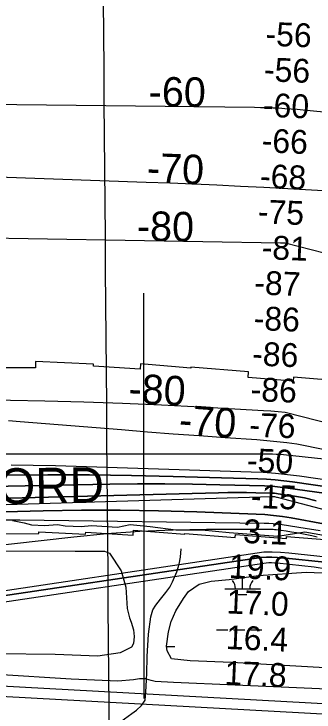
# Model space of a CAD drawing. Extents: x 3535183 to 3573198, y 534952 to 560562.
# Drawn here: x 3565469 to 3566312, y 543097 to 545059 of the extents above; entities that cross this region are included whole.
import ezdxf

# ---------------------------------------------------------------- set-up
doc = ezdxf.new("R2010")
doc.units = 0
for name, color, linetype in [('V-GRID-MAJR', 7, 'Continuous'), ('V-LEVE-TOET', 7, 'Continuous'), ('V-RIVR-EDGE', 7, 'Continuous'), ('V-RIVR-RANG', 7, 'Continuous'), ('V-ROAD-CNTR', 7, 'Continuous'), ('V-RRAP-RVMT', 7, 'Continuous'), ('V-RRAP-RVMT-IDEN', 7, 'Continuous'), ('V-SITE-VEGE', 7, 'Continuous'), ('V-SURV-LINE', 7, 'Continuous'), ('V-TOPO-DPTH', 7, 'Continuous'), ('V-TOPO-MAJR', 7, 'Continuous'), ('V-TOPO-MINR', 7, 'Continuous'), ('V-TOPO-MINR-IDEN', 7, 'Continuous'), ('V-TOPO-WATR', 7, 'Continuous'), ('V-WETL-SWMP', 7, 'Continuous')]:
    doc.layers.add(name, color=color, linetype=linetype)

msp = doc.modelspace()

# ---------------------------------------------------------------- linework, layer by layer
at = {"layer": 'V-GRID-MAJR'}
msp.add_spline([(3565756.7, 540552.2), (3565709.1, 546611.1), (3565661.5, 552672), (3565613.9, 558732.8), (3565613.9, 558734.7)], degree=3, dxfattribs=at)
at = {"layer": 'V-LEVE-TOET'}
msp.add_lwpolyline([(3567758.9, 543089.9), (3567527.3, 543098.4), (3567388.8, 543102.4), (3567233.8, 543109.2), (3567018.7, 543116.7), (3566825.5, 543130.8), (3566685.4, 543142.7), (3566567.8, 543146.5), (3566370.2, 543159.9), (3566090.7, 543172.3), (3565917.4, 543179.3), (3565865.1, 543182.4), (3565853.9, 543185.2), (3565841.1, 543188.8), (3565838.2, 543189.7), (3565821.7, 543189.9), (3565804.2, 543187.4), (3565760.6, 543183.5), (3565629.1, 543189.2), (3565419.3, 543201.8)], dxfattribs=at)
at = {"layer": 'V-RIVR-EDGE'}
msp.add_lwpolyline([(3565464.7, 543635.5), (3565497.1, 543628.2), (3565517.5, 543622.8), (3565554.1, 543620.9), (3565591.3, 543623.8), (3565612.9, 543620.1), (3565657.4, 543618.8), (3565686.2, 543621.1), (3565760, 543616.2), (3565794.8, 543623.9), (3565851.9, 543618.3), (3565923.9, 543609.2), (3565997.1, 543609), (3566073.9, 543601.6), (3566210.8, 543591), (3566285.9, 543602.9), (3566338.7, 543593.7), (3566414.3, 543585.1), (3566449.7, 543574.2), (3566505.5, 543575.9), (3566570.9, 543570.3), (3566635.2, 543563.6)], dxfattribs=at)
at = {"layer": 'V-RIVR-RANG'}
msp.add_line((3565834.9, 543134.8), (3565833.9, 544274.8), dxfattribs=at)
at = {"layer": 'V-ROAD-CNTR'}
for points in [[(3565867.2, 543396.8), (3565880.5, 543414.2), (3565895.6, 543432.5), (3565906.3, 543448.2), (3565914.4, 543463.1), (3565926.1, 543491), (3565933.3, 543512.1), (3565937.1, 543532.2), (3565938.2, 543555.9)], [(3565841.1, 543188.8), (3565841.7, 543204.5), (3565843, 543253.2), (3565847.2, 543315.9), (3565852.9, 543364.7), (3565859.2, 543383.8), (3565867.2, 543396.8)], [(3565837.4, 543130.5), (3565840.4, 543167.9), (3565841.1, 543188.8)], [(3565755.2, 543055.3), (3565760.9, 543061.5), (3565770.6, 543071), (3565779.4, 543077.9), (3565799.6, 543092.5), (3565812.7, 543102), (3565826.8, 543114.9), (3565837.4, 543130.5)]]:
    msp.add_lwpolyline(points, dxfattribs=at)
at = {"layer": 'V-RRAP-RVMT'}
for points in [[(3566401.9, 544026.4), (3566254.8, 544038.3), (3566253.9, 544026.8), (3566126.7, 544037.1), (3566128, 544052.8), (3565966, 544065.9), (3565965.8, 544063.8), (3565824.6, 544075.3), (3565823.4, 544060.9), (3565691.8, 544069.3), (3565692, 544075.1), (3565529.5, 544082.6), (3565528.8, 544064.8), (3565398.8, 544064)], [(3565377.2, 543597.5), (3565538.6, 543598.5), (3565538.6, 543603.1), (3565670, 543597), (3565670.3, 543602.4), (3565803.9, 543593.9), (3565804.8, 543608), (3565948.8, 543596.4), (3565948.9, 543598.4), (3566090.2, 543587), (3566091, 543595.9), (3566234.3, 543584.3), (3566234.7, 543590.3), (3566365.5, 543579.9)]]:
    msp.add_lwpolyline(points, dxfattribs=at)
at = {"layer": 'V-SITE-VEGE'}
msp.add_lwpolyline([(3565426.1, 543549.8), (3565640.4, 543549.4), (3565723, 543548.6), (3565737, 543543.1), (3565769.9, 543493.6), (3565783.5, 543447.8), (3565786.4, 543388), (3565793.1, 543361.6), (3565798.3, 543349.2), (3565805.1, 543328.1), (3565806.6, 543308.7), (3565804.7, 543289.4), (3565799.3, 543278.9), (3565767.5, 543263.5), (3565704.2, 543253.6), (3565584.7, 543258.3), (3565419.6, 543260)], dxfattribs=at)
at = {"layer": 'V-SURV-LINE'}
for points in [[(3564441.7, 543224.3), (3566748.3, 543098.3)], [(3566746.7, 543068.3), (3564440.1, 543194.4)]]:
    msp.add_lwpolyline(points, dxfattribs=at)
at = {"layer": 'V-TOPO-DPTH'}
for points in [[(3565446.3, 543763.1), (3565563.7, 543763.8), (3565681.2, 543763.6), (3565798.6, 543761.9), (3565916, 543759.2), (3566153.9, 543752.3), (3566178.4, 543751.2), (3566202.8, 543749.5), (3566227.2, 543747), (3566251.5, 543743.9), (3566439.2, 543717)], [(3566439.2, 543717), (3566251.5, 543743.9), (3566227.2, 543747), (3566202.8, 543749.5), (3566178.4, 543751.2), (3566153.9, 543752.3), (3565916, 543759.2), (3565798.6, 543761.9), (3565681.2, 543763.6), (3565563.7, 543763.8), (3565446.3, 543763.1)], [(3565308.7, 543728.7), (3565738.1, 543736.9), (3565815.5, 543737.9), (3565892.8, 543738.1), (3565970.1, 543737.2), (3566047.5, 543735.7), (3566172.5, 543732.3), (3566187.3, 543731.6), (3566202, 543730.6), (3566216.8, 543729.1), (3566231.5, 543727.3), (3566347, 543710.7)], [(3566347, 543710.7), (3566231.5, 543727.3), (3566216.8, 543729.1), (3566202, 543730.6), (3566187.3, 543731.6), (3566172.5, 543732.3), (3566047.5, 543735.7), (3565970.1, 543737.2), (3565892.8, 543738.1), (3565815.5, 543737.9), (3565738.1, 543736.9), (3565308.7, 543728.7)], [(3565344.1, 543695), (3566043.9, 543713.4), (3566070.1, 543713.9), (3566096.3, 543714.1), (3566122.6, 543713.9), (3566148.8, 543713.4), (3566191, 543712.4), (3566196.2, 543712.1), (3566201.3, 543711.8), (3566206.4, 543711.3), (3566211.4, 543710.6), (3566252, 543704.8), (3566263.2, 543703), (3566274.2, 543701), (3566285.2, 543698.5), (3566296.1, 543695.9), (3566307, 543693), (3566317.9, 543690.1)], [(3566317.9, 543690.1), (3566307, 543693), (3566296.1, 543695.9), (3566285.2, 543698.5), (3566274.2, 543701), (3566263.2, 543703), (3566252, 543704.8), (3566211.4, 543710.6), (3566206.4, 543711.3), (3566201.3, 543711.8), (3566196.2, 543712.1), (3566191, 543712.4), (3566148.8, 543713.4), (3566122.6, 543713.9), (3566096.3, 543714.1), (3566070.1, 543713.9), (3566043.9, 543713.4), (3565344.1, 543695)], [(3566339, 543626.2), (3566247.4, 543642.7), (3566223, 543646.5), (3566198.5, 543649.7), (3566173.9, 543651.8), (3566149.2, 543653.3), (3565982.7, 543659.6), (3565874.8, 543662.6), (3565766.8, 543664.3), (3565658.8, 543664), (3565550.8, 543662.3), (3565296.9, 543656.1)], [(3566339, 543626.2), (3566247.4, 543642.7), (3566223, 543646.5), (3566198.5, 543649.7), (3566173.9, 543651.8), (3566149.2, 543653.3), (3565982.7, 543659.6), (3565874.8, 543662.6), (3565766.8, 543664.3), (3565658.8, 543664), (3565550.8, 543662.3), (3565296.9, 543656.1)], [(3565293.7, 543551.2), (3565636.6, 543589.5), (3565729.7, 543598.4), (3565822.9, 543605.2), (3565916.3, 543609), (3566009.8, 543610.7), (3566187.9, 543611), (3566192.4, 543610.9), (3566196.9, 543610.7), (3566201.4, 543610.3), (3566205.9, 543609.8), (3566233.8, 543605.8), (3566248.4, 543603.6), (3566262.9, 543601.2), (3566277.4, 543598.5), (3566291.8, 543595.6), (3566306.3, 543592.6), (3566320.7, 543589.6)], [(3565293.7, 543551.2), (3565636.6, 543589.5), (3565729.7, 543598.4), (3565822.9, 543605.2), (3565916.3, 543609), (3566009.8, 543610.7), (3566187.9, 543611), (3566192.4, 543610.9), (3566196.9, 543610.7), (3566201.4, 543610.3), (3566205.9, 543609.8), (3566233.8, 543605.8), (3566248.4, 543603.6), (3566262.9, 543601.2), (3566277.4, 543598.5), (3566291.8, 543595.6), (3566306.3, 543592.6), (3566320.7, 543589.6)], [(3566350.5, 543517.1), (3566224.5, 543529.9), (3566209.1, 543531.1), (3566193.6, 543531.8), (3566178.1, 543531.8), (3566162.6, 543531.2), (3565229, 543392.6)]]:
    msp.add_lwpolyline(points, dxfattribs=at)
at = {"layer": 'V-TOPO-MAJR'}
msp.add_lwpolyline([(3565460.5, 543792.1), (3565522.7, 543791), (3565585, 543789.4), (3566135.4, 543772.4), (3566169.5, 543770.7), (3566203.6, 543768.4), (3566237.6, 543764.8), (3566271.5, 543760.5), (3566528.3, 543723.7)], dxfattribs=at)
at = {"layer": 'V-TOPO-MINR'}
for points in [[(3567193.4, 544700.3), (3566281.9, 544788.9), (3566264.8, 544790.5), (3566247.6, 544791.9), (3566230.4, 544793), (3566213.2, 544794), (3566196, 544794.8), (3566178.8, 544795.4), (3566161.5, 544795.8), (3566144.3, 544796.1), (3565224.5, 544807)], [(3567826.3, 544509.7), (3567728.2, 544511.6), (3567630.2, 544512.7), (3567359.8, 544514.1), (3567318.4, 544514.5), (3567277, 544515.1), (3567235.6, 544516.2), (3567194.2, 544517.5), (3567141, 544519.5), (3567073, 544522.2), (3567005, 544525.2), (3566937, 544528.5), (3566869, 544532.2), (3566304.9, 544564.3), (3566271.5, 544566.1), (3566238, 544568), (3566204.5, 544569.7), (3566171.1, 544571.4), (3566105.4, 544574.6), (3566039.1, 544577.7), (3565972.9, 544580.6), (3565906.5, 544583.3), (3565840.2, 544585.7), (3565292, 544604.8)], [(3566413.8, 544367.9), (3566231.4, 544414.7), (3566224.6, 544415), (3566217.7, 544415.2), (3565343.2, 544430)], [(3565265.3, 543977.6), (3565555.4, 543971.9), (3565664.7, 543969.1), (3565774.1, 543965.5), (3565883.4, 543960.7), (3565992.7, 543955), (3566170.5, 543944.8), (3566190.8, 543943.4), (3566211.1, 543941.9), (3566231.4, 543940), (3567115.8, 543714.3)], [(3565453.6, 543916.7), (3565485.8, 543914), (3565770.8, 543890.8), (3565843.6, 543884.9), (3565916.4, 543879.3), (3565989.1, 543873.9), (3566061.9, 543868.7), (3566150.9, 543862.5), (3566179.2, 543860.2), (3566207.5, 543857.6), (3566235.7, 543854.4), (3566263.9, 543850.8), (3567005.1, 543700.9)], [(3565299.5, 543822.6), (3566185.2, 543822.6), (3566195.6, 543822.4), (3566206, 543822), (3566216.4, 543821.4), (3566226.7, 543820.5), (3566339.8, 543808.9)], [(3565446.3, 543763.1), (3565563.7, 543763.8), (3565681.2, 543763.6), (3565798.6, 543761.9), (3565916, 543759.2), (3566153.9, 543752.3), (3566178.4, 543751.2), (3566202.8, 543749.5), (3566227.2, 543747), (3566251.5, 543743.9), (3566439.2, 543717)], [(3565308.7, 543728.7), (3565738.1, 543736.9), (3565815.5, 543737.9), (3565892.8, 543738.1), (3565970.1, 543737.2), (3566047.5, 543735.7), (3566172.5, 543732.3), (3566187.3, 543731.6), (3566202, 543730.6), (3566216.8, 543729.1), (3566231.5, 543727.3), (3566347, 543710.7)], [(3565344.1, 543695), (3566043.9, 543713.4), (3566070.1, 543713.9), (3566096.3, 543714.1), (3566122.6, 543713.9), (3566148.8, 543713.4), (3566191, 543712.4), (3566196.2, 543712.1), (3566201.3, 543711.8), (3566206.4, 543711.3), (3566211.4, 543710.6), (3566252, 543704.8), (3566263.2, 543703), (3566274.2, 543701), (3566285.2, 543698.5), (3566296.1, 543695.9), (3566307, 543693), (3566317.9, 543690.1)], [(3565351.7, 543677.4), (3566192.6, 543702.5), (3566194, 543702.5), (3566196.7, 543702.5), (3566200.6, 543702.4), (3566204.2, 543701.9), (3566207, 543701.2), (3566208.2, 543700.9), (3566396.9, 543651)], [(3565296.9, 543656.1), (3565550.8, 543662.3), (3565658.8, 543664), (3565766.8, 543664.3), (3565874.8, 543662.6), (3565982.7, 543659.6), (3566149.2, 543653.3), (3566173.9, 543651.8), (3566198.5, 543649.7), (3566223, 543646.5), (3566247.4, 543642.7), (3566339, 543626.2)], [(3565439.7, 543637.5), (3565485.3, 543637.1), (3566172.2, 543627.7), (3566184.9, 543627.3), (3566197.6, 543626.5), (3566210.2, 543625.2), (3566222.8, 543623.6), (3566287.6, 543613.9), (3566329.4, 543607.3)], [(3565230.7, 543407), (3566170.9, 543546.8), (3566194.2, 543546.9), (3566217.6, 543545.8), (3566240.8, 543543.9), (3566424.7, 543524.7), (3566539.9, 543512.4), (3566655.1, 543499.7), (3566770.2, 543486.5), (3566885.3, 543472.9), (3567152.3, 543440.8), (3567185.2, 543437.2), (3567218, 543434.2), (3567251, 543432.1), (3567284, 543430.5), (3567571.7, 543420), (3567665.7, 543416.6), (3567759.6, 543413.1), (3567853.6, 543409.7)], [(3565229, 543392.6), (3566162.6, 543531.2), (3566178.1, 543531.8), (3566193.6, 543531.8), (3566209.1, 543531.1), (3566224.5, 543529.9), (3566350.5, 543517.1)], [(3565259.7, 543379.6), (3566177.6, 543516.4), (3566185.3, 543516.7), (3566192.9, 543516.7), (3566200.6, 543516.4), (3566208.2, 543515.8), (3566277.6, 543508.7), (3566312.6, 543504.6), (3566347.4, 543499.7), (3566382.1, 543493.7), (3566416.7, 543487), (3566450.8, 543478.7), (3567145.3, 543339.7), (3567178.9, 543336.2), (3567212.5, 543333.6), (3567246.2, 543332.3), (3568008.5, 543372.4)]]:
    msp.add_lwpolyline(points, dxfattribs=at)
at = {"layer": 'V-TOPO-WATR'}
msp.add_lwpolyline([(3565293.7, 543551.2), (3565636.6, 543589.5), (3565729.7, 543598.4), (3565822.9, 543605.2), (3565916.3, 543609), (3566009.8, 543610.7), (3566187.9, 543611), (3566192.4, 543610.9), (3566196.9, 543610.7), (3566201.4, 543610.3), (3566205.9, 543609.8), (3566233.8, 543605.8), (3566248.4, 543603.6), (3566262.9, 543601.2), (3566277.4, 543598.5), (3566291.8, 543595.6), (3566306.3, 543592.6), (3566320.7, 543589.6)], dxfattribs=at)
at = {"layer": 'V-WETL-SWMP'}
for p, q in [((3566111.2, 543442.9), (3566111.2, 543474.6)), ((3566061.2, 543442.9), (3566161.2, 543442.9)), ((3566099.2, 543427.5), (3566123.2, 543427.5)), ((3566037.8, 543327.5), (3566069.8, 543327.5)), ((3566085.8, 543327.5), (3566117.8, 543327.5)), ((3566133.8, 543327.5), (3566165.8, 543327.5)), ((3565897.8, 543281), (3565920.7, 543281))]:
    msp.add_line(p, q, dxfattribs=at)
msp.add_lwpolyline([(3566359.2, 543220.5), (3566080, 543235.7), (3565964.1, 543240.4), (3565911.4, 543246.2), (3565899.4, 543269.1), (3565897.7, 543281.5), (3565903.4, 543321.8), (3565910.8, 543351.6), (3565923.4, 543381.3), (3565944.8, 543416.3), (3565959.1, 543435.5), (3565989.1, 543456.2), (3566022.6, 543464.7), (3566073.6, 543469.4), (3566156.3, 543480.9), (3566289.9, 543490.1), (3566472.6, 543482.9)], dxfattribs=at)
for centre, start, end in [((3566056, 543443.4), 359.2282, 40.7719), ((3566166.5, 543443.4), 139.2282, 180.7718)]:
    msp.add_arc(centre, 35.2, start, end, dxfattribs=at)

# ---------------------------------------------------------------- texts
at = {"layer": 'V-RIVR-RANG'}
for s, rotation, p in [('-56', 357.6856, (3566174.8, 544970.4)), ('-56', 357.6856, (3566170.5, 544870.5)), ('-60', 357.6856, (3566167.6, 544770.6)), ('-66', 357.6856, (3566164.1, 544670.6)), ('-68', 357.6856, (3566159.3, 544570.7)), ('-75', 357.6856, (3566153.4, 544470.9)), ('-81', 357.6856, (3566164.1, 544370.4)), ('-87', 357.6856, (3566143.2, 544271.1)), ('-86', 357.6856, (3566141.6, 544171.1)), ('-86', 357.6856, (3566137.3, 544071.2)), ('-86', 357.6856, (3566133, 543971.3)), ('-76', 357.6856, (3566129.3, 543871.4)), ('-50', 357.6856, (3566122.6, 543771.6)), ('-15', 357.6856, (3566133.3, 543671.1)), ('3.1', 357.3983, (3566112, 543572.3)), ('19.9', 357.3983, (3566071.9, 543474)), ('17.0', 357.3983, (3566065, 543374.2)), ('16.4', 357.3983, (3566063.6, 543274.1)), ('17.8', 357.3983, (3566059.3, 543174.2))]:
    msp.add_text(s, height=67, rotation=rotation, dxfattribs=at).set_placement(p)
at = {"layer": 'V-RRAP-RVMT-IDEN'}
msp.add_text('WATERFORD', height=100, rotation=0.7705, dxfattribs=at).set_placement((3564860.6, 543673.9))
at = {"layer": 'V-TOPO-MINR-IDEN'}
for s, rotation, p in [('-60', 359.3249, (3565847, 544799.6)), ('-70', 357.7189, (3565841, 544585.9)), ('-80', 359.0286, (3565813.7, 544422)), ('-80', 357.0282, (3565788.9, 543965.6)), ('-70', 355.9074, (3565930.5, 543878.1))]:
    msp.add_text(s, height=83, rotation=rotation, dxfattribs=at).set_placement(p)

doc.saveas('drawing.dxf')
